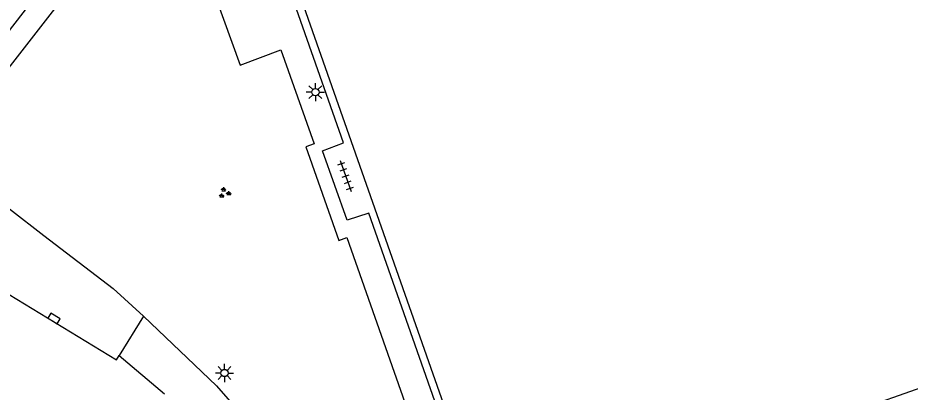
# Model space of a CAD drawing. Extents: x 135990 to 139000, y 393500 to 396000.
# Drawn here: x 136048.3 to 136109.5, y 395764.3 to 395790 of the extents above; entities that cross this region are included whole.
import ezdxf

# ---------------------------------------------------------------- set-up
doc = ezdxf.new("R2010")
doc.units = 0
for name, color, linetype in [('gg-afsc-hekwerk', 7, 'Continuous'), ('gg-bbg-hoofdgebouw', 7, 'Continuous'), ('gg-knt-verharding', 7, 'Continuous'), ('gt-symb-groenvak', 7, 'Continuous'), ('gt-symb-kolk', 7, 'Continuous'), ('gt-symb-lichtmast', 7, 'Continuous'), ('gt-symb-tegel verharding', 7, 'Continuous')]:
    doc.layers.add(name, color=color, linetype=linetype)

# ---------------------------------------------------------------- blocks, each defined once
blk = doc.blocks.new('gt0-LMAST')
at = {"layer": 'gt-symb-lichtmast'}
for p, q in [((-0.005, 0.246), (-0.005, 0.621)), ((-0.182, 0.173), (-0.447, 0.438)), ((0.172, 0.173), (0.437, 0.438)), ((-0.255, -0.004), (-0.63, -0.004)), ((-0.182, -0.181), (-0.447, -0.446)), ((-0.005, -0.254), (-0.005, -0.629)), ((0.437, -0.446), (0.172, -0.181)), ((0.245, -0.004), (0.62, -0.004))]:
    blk.add_line(p, q, dxfattribs=at)
blk.add_circle((-0.005, -0.004), 0.25, dxfattribs=at)
blk = doc.blocks.new('gt0-KOLK')
at = {"layer": 'gt-symb-kolk'}
blk.add_lwpolyline([(0, 0), (0.375, 0), (0.375, 0.4), (-0.375, 0.4), (-0.375, 0), (0, 0)], dxfattribs=at)
blk = doc.blocks.new('gt0-GRVAK')
at = {"layer": 'gt-symb-groenvak'}
for p, q in [((-0.11, 0.189), (-0.228, 0.24)), ((-0.182, 0.153), (0.088, 0.153)), ((-0.091, 0.211), (-0.156, 0.322)), ((-0.047, 0.214), (-0.047, 0.393)), ((-0.004, 0.211), (0.061, 0.322)), ((0.015, 0.189), (0.133, 0.24)), ((0.262, -0.052), (0.197, 0.059)), ((0.305, -0.049), (0.305, 0.13)), ((0.349, -0.052), (0.414, 0.059)), ((-0.245, -0.228), (-0.363, -0.177)), ((-0.318, -0.264), (-0.047, -0.264)), ((-0.226, -0.206), (-0.291, -0.095)), ((-0.183, -0.203), (-0.183, -0.024)), ((-0.139, -0.206), (-0.074, -0.095)), ((-0.12, -0.228), (-0.002, -0.177)), ((0.243, -0.074), (0.125, -0.023)), ((0.17, -0.11), (0.441, -0.11)), ((0.368, -0.074), (0.486, -0.023))]:
    blk.add_line(p, q, dxfattribs=at)
blk = doc.blocks.new('gt0-TEG1')
at = {"layer": 'gt-symb-tegel verharding'}
for p, q in [((-1.125, 0), (1.125, 0)), ((-0.9, -0.25), (-0.9, 0.25)), ((-0.45, -0.25), (-0.45, 0.25)), ((0, -0.25), (0, 0.25)), ((0.45, -0.25), (0.45, 0.25)), ((0.9, -0.25), (0.9, 0.25))]:
    blk.add_line(p, q, dxfattribs=at)

msp = doc.modelspace()

# ---------------------------------------------------------------- linework, layer by layer
at = {"layer": 'gg-afsc-hekwerk'}
msp.add_lwpolyline([(136080.358, 395753.775), (136072.354, 395776.592), (136070.864, 395776.113), (136069.185, 395780.872), (136070.616, 395781.417), (136048.889, 395843.256)], dxfattribs=at)
at = {"layer": 'gg-bbg-hoofdgebouw'}
msp.add_lwpolyline([(136053.646, 395796.873), (136042.473, 395782.438), (136005.946, 395810.714), (136017.12, 395825.135), (136035.244, 395811.112)], dxfattribs=at)
at = {"layer": 'gg-knt-verharding'}
for p, q in [((136056.891, 395769.523), (136055.238, 395766.834)), ((136055.238, 395766.834), (136058.338, 395764.197))]:
    msp.add_line(p, q, dxfattribs=at)
for points in [[(136048.132, 395847.054), (136102.827, 395866.304), (136135.438, 395773.474), (136080.76, 395754.222), (136048.132, 395847.054)], [(136042.975, 395780.56), (136058.548, 395800.598), (136061.745, 395791.48), (136061.811, 395791.504), (136063.529, 395786.753), (136066.321, 395787.809), (136068.606, 395781.351), (136068.036, 395781.158), (136070.309, 395774.719), (136070.862, 395774.931), (136078.522, 395753.131), (136080.358, 395753.775)], [(136032.919, 395782.378), (136047.154, 395771.326), (136055.046, 395766.522), (136055.238, 395766.834)], [(136042.975, 395780.56), (136050.06, 395775.064), (136054.824, 395771.424), (136056.891, 395769.523)], [(136056.891, 395769.523), (136061.904, 395764.744), (136064.084, 395762.249), (136065.944, 395759.417), (136067.712, 395756.954), (136069.812, 395754.51), (136072.055, 395752.348), (136074.356, 395750.239), (136077.068, 395747.975), (136082.304, 395744.021), (136085.03, 395742.292), (136087.451, 395740.904), (136089.976, 395740.484), (136093.246, 395740.789), (136094.652, 395739.192)]]:
    msp.add_lwpolyline(points, dxfattribs=at)

# ---------------------------------------------------------------- block references
at = {"layer": 'gt-symb-groenvak'}
msp.add_blockref('gt0-GRVAK', (136062.448, 395777.977), dxfattribs=at)
at = {"layer": 'gt-symb-kolk', "rotation": -31.3056143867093}
msp.add_blockref('gt0-KOLK', (136050.648, 395769.201), dxfattribs=at)
at = {"layer": 'gt-symb-lichtmast'}
for p in [(136068.698, 395784.899), (136062.466, 395765.627)]:
    msp.add_blockref('gt0-LMAST', p, dxfattribs=at)
at = {"layer": 'gt-symb-tegel verharding', "rotation": -70.67751762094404}
msp.add_blockref('gt0-TEG1', (136070.772, 395779.147), dxfattribs=at)

doc.saveas('drawing.dxf')
